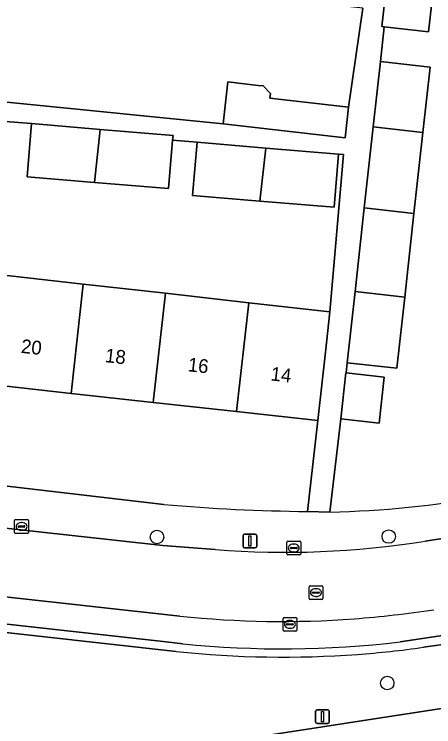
# Model space of a CAD drawing. Extents: x 162026 to 163502, y 387295 to 388169.
# Drawn here: x 162769.3 to 162799.7, y 387591.2 to 387642.8 of the extents above; entities that cross this region are included whole.
import ezdxf

# ---------------------------------------------------------------- set-up
doc = ezdxf.new("R2010")
doc.units = 0
for name, color, linetype in [('IMGEO_Berm_open', 7, 'Continuous'), ('IMGEO_Boom', 7, 'Continuous'), ('IMGEO_Erf', 7, 'Continuous'), ('IMGEO_Groenvoorziening', 7, 'Continuous'), ('IMGEO_Kolk', 7, 'Continuous'), ('IMGEO_Lichtmast', 7, 'Continuous'), ('IMGEO_Pand', 7, 'Continuous'), ('IMGEO_Pand_nummerreeks', 7, 'Continuous'), ('IMGEO_Parkeervlak_open', 7, 'Continuous'), ('IMGEO_Rijbaan_lokaal_gesloten', 7, 'Continuous'), ('IMGEO_Rijbaan_lokaal_open', 7, 'Continuous'), ('IMGEO_Rioolput', 7, 'Continuous'), ('IMGEO_Voetpad_open', 7, 'Continuous')]:
    doc.layers.add(name, color=color, linetype=linetype)

msp = doc.modelspace()

# ---------------------------------------------------------------- linework, layer by layer
at = {"layer": 'IMGEO_Berm_open'}
for points in [[(162781.533, 387597.206), (162780.327, 387597.34), (162683.93, 387608.057)], [(162683.839, 387607.47), (162691.254, 387606.645), (162702.421, 387605.402), (162766.048, 387598.321), (162766.107, 387598.314), (162781.064, 387596.643)], [(162807.744, 387598.909), (162797.279, 387597.344)], [(162798.977, 387596.946), (162800.381, 387597.161), (162808.007, 387598.327)]]:
    msp.add_lwpolyline(points, dxfattribs=at)
for centre, radius, start, end in [((162788.787, 387667.935), 71.1, 264.14446, 276.85981), ((162788.788, 387669.541), 73.306, 263.95162, 274.22352), ((162789.205, 387665.701), 69.446, 274.11352, 278.08876)]:
    msp.add_arc(centre, radius, start, end, dxfattribs=at)
at = {"layer": 'IMGEO_Boom'}
for centre in [(162779.664, 387604.94), (162796.464, 387604.971), (162796.353, 387594.355)]:
    msp.add_circle(centre, 0.489, dxfattribs=at)
at = {"layer": 'IMGEO_Erf'}
for points in [[(162818.241, 387651.182), (162815.821, 387653.722), (162797.496, 387655.704), (162797.049, 387651.572), (162800.427, 387651.189), (162799.865, 387646.233), (162799.334, 387641.551), (162796.142, 387641.913), (162795.857, 387639.399), (162799.455, 387639.003), (162798.933, 387634.247), (162798.289, 387628.388), (162797.622, 387622.315), (162797.056, 387617.165), (162793.457, 387617.56), (162793.373, 387616.839), (162796.139, 387616.536), (162795.773, 387613.196), (162792.982, 387613.502), (162792.195, 387606.752)], [(162768.125, 387623.973), (162774.321, 387623.274), (162780.274, 387622.603), (162786.312, 387621.922), (162792.192, 387621.259), (162793.195, 387632.651), (162792.822, 387632.684), (162792.498, 387628.837), (162787.127, 387629.29), (162782.252, 387629.7), (162782.577, 387633.548), (162780.802, 387633.697), (162780.507, 387630.189), (162775.136, 387630.642), (162770.261, 387631.052), (162770.586, 387634.9), (162768.7, 387635.059)], [(162791.326, 387613.376), (162785.439, 387614.027), (162779.399, 387614.695), (162773.445, 387615.353), (162767.247, 387616.038), (162761.34, 387616.692), (162755.394, 387617.349), (162749.426, 387618.009), (162743.312, 387618.685), (162742.548, 387611.883), (162742.512, 387611.57), (162768.805, 387608.615), (162780.16, 387607.292)], [(162790.583, 387606.791), (162791.326, 387613.376)]]:
    msp.add_lwpolyline(points, dxfattribs=at)
msp.add_lwpolyline([(162790.808, 387643.676), (162790.358, 387643.725), (162785.127, 387644.292), (162778.831, 387644.975), (162772.69, 387645.641), (162766.609, 387646.301), (162760.4, 387646.974), (162754.242, 387647.642), (162748.11, 387648.307), (162741.687, 387649.004), (162740.561, 387639.29), (162784.467, 387634.876), (162784.811, 387637.921), (162786.996, 387637.674), (162787.352, 387637.633), (162787.886, 387637.084), (162787.854, 387636.746), (162793.555, 387636.1), (162794.596, 387643.265)], close=True, dxfattribs=at)
for centre, radius, start, end in [((162790.693, 387678.916), 72.179, 271.19257, 280.2576), ((162792.193, 387748.955), 142.173, 265.14497, 269.35122)]:
    msp.add_arc(centre, radius, start, end, dxfattribs=at)
at = {"layer": 'IMGEO_Groenvoorziening'}
for points in [[(162781.064, 387596.643), (162766.107, 387598.314), (162766.076, 387587.239), (162811.107, 387594.178), (162812.578, 387594.378), (162812.383, 387595.902), (162813.752, 387596.078)], [(162808.007, 387598.327), (162800.381, 387597.161), (162798.977, 387596.946)]]:
    msp.add_lwpolyline(points, dxfattribs=at)
for centre, radius, start, end in [((162788.788, 387669.541), 73.306, 263.95162, 274.22352), ((162789.205, 387665.701), 69.446, 274.11352, 278.08876)]:
    msp.add_arc(centre, radius, start, end, dxfattribs=at)
at = {"layer": 'IMGEO_Kolk'}
for p, q in [((162769.353, 387605.278), (162769.353, 387606.13)), ((162769.428, 387606.204), (162770.28, 387606.204)), ((162769.841, 387605.984), (162769.866, 387605.984)), ((162770.354, 387606.13), (162770.354, 387605.278)), ((162769.612, 387605.698), (162769.612, 387605.71)), ((162770.05, 387605.661), (162769.652, 387605.661)), ((162769.655, 387605.747), (162770.053, 387605.747)), ((162769.864, 387605.424), (162769.839, 387605.424)), ((162770.096, 387605.71), (162770.096, 387605.698)), ((162770.28, 387605.204), (162769.428, 387605.204)), ((162789.081, 387603.719), (162789.081, 387604.571)), ((162789.156, 387604.645), (162790.008, 387604.645)), ((162789.569, 387604.425), (162789.594, 387604.425)), ((162790.082, 387604.571), (162790.082, 387603.719)), ((162789.34, 387604.139), (162789.34, 387604.151)), ((162789.778, 387604.102), (162789.38, 387604.102)), ((162789.383, 387604.188), (162789.781, 387604.188)), ((162789.592, 387603.865), (162789.567, 387603.865)), ((162789.824, 387604.151), (162789.824, 387604.139)), ((162790.008, 387603.645), (162789.156, 387603.645)), ((162788.802, 387598.185), (162788.802, 387599.037)), ((162788.877, 387599.111), (162789.729, 387599.111)), ((162789.29, 387598.891), (162789.315, 387598.891)), ((162789.803, 387599.037), (162789.803, 387598.185)), ((162789.061, 387598.605), (162789.061, 387598.617)), ((162789.499, 387598.568), (162789.101, 387598.568)), ((162789.104, 387598.654), (162789.502, 387598.654)), ((162789.313, 387598.331), (162789.288, 387598.331)), ((162789.545, 387598.617), (162789.545, 387598.605)), ((162789.729, 387598.111), (162788.877, 387598.111))]:
    msp.add_line(p, q, dxfattribs=at)
for points in [[(162769.353, 387605.278), (162769.353, 387606.13)], [(162769.428, 387606.204), (162770.28, 387606.204)], [(162770.354, 387606.13), (162770.354, 387605.278)], [(162770.28, 387605.204), (162769.428, 387605.204)], [(162789.081, 387603.719), (162789.081, 387604.571)], [(162789.156, 387604.645), (162790.008, 387604.645)], [(162790.082, 387604.571), (162790.082, 387603.719)], [(162790.008, 387603.645), (162789.156, 387603.645)], [(162788.802, 387598.185), (162788.802, 387599.037)], [(162788.877, 387599.111), (162789.729, 387599.111)], [(162789.803, 387599.037), (162789.803, 387598.185)], [(162789.729, 387598.111), (162788.877, 387598.111)]]:
    msp.add_lwpolyline(points, dxfattribs=at)
for centre, radius, start, end in [((162769.43, 387606.128), 0.0765, 91.552, 178.448), ((162769.43, 387606.128), 0.0765, 91.552, 178.448), ((162770.278, 387606.128), 0.0765, 1.552, 88.448), ((162770.278, 387606.128), 0.0765, 1.552, 88.448), ((162769.652, 387605.707), 0.0403, 85.8775, 175.7526), ((162769.649, 387605.697), 0.0366, 178.938, 274.7102), ((162770.053, 387605.704), 0.043, 264.8664, 352.4533), ((162770.057, 387605.709), 0.0386, 1.7309, 96.639), ((162769.43, 387605.28), 0.0765, 181.552, 268.448), ((162769.43, 387605.28), 0.0765, 181.552, 268.448), ((162770.278, 387605.28), 0.0765, 271.552, 358.448), ((162770.278, 387605.28), 0.0765, 271.552, 358.448), ((162789.158, 387604.569), 0.0765, 91.552, 178.448), ((162789.158, 387604.569), 0.0765, 91.552, 178.448), ((162790.006, 387604.569), 0.0765, 1.552, 88.448), ((162790.006, 387604.569), 0.0765, 1.552, 88.448), ((162789.38, 387604.148), 0.0403, 85.8775, 175.7526), ((162789.377, 387604.138), 0.0366, 178.938, 274.7102), ((162789.781, 387604.145), 0.043, 264.8664, 352.4533), ((162789.785, 387604.15), 0.0386, 1.7309, 96.639), ((162789.158, 387603.721), 0.0765, 181.552, 268.448), ((162789.158, 387603.721), 0.0765, 181.552, 268.448), ((162790.006, 387603.721), 0.0765, 271.552, 358.448), ((162790.006, 387603.721), 0.0765, 271.552, 358.448), ((162788.879, 387599.035), 0.0765, 91.552, 178.448), ((162788.879, 387599.035), 0.0765, 91.552, 178.448), ((162789.727, 387599.035), 0.0765, 1.552, 88.448), ((162789.727, 387599.035), 0.0765, 1.552, 88.448), ((162788.879, 387598.187), 0.0765, 181.552, 268.448), ((162788.879, 387598.187), 0.0765, 181.552, 268.448), ((162789.101, 387598.614), 0.0403, 85.8775, 175.7526), ((162789.098, 387598.604), 0.0366, 178.938, 274.7102), ((162789.502, 387598.611), 0.043, 264.8664, 352.4533), ((162789.506, 387598.616), 0.0386, 1.7309, 96.639), ((162789.727, 387598.187), 0.0765, 271.552, 358.448), ((162789.727, 387598.187), 0.0765, 271.552, 358.448)]:
    msp.add_arc(centre, radius, start, end, dxfattribs=at)
for centre, major_axis, ratio, start_param, end_param in [((162769.84, 387605.704), (-0.387, 0.002), 0.722429, 4.712389, 7.853982), ((162769.865, 387605.704), (-0.39, 0.002), 0.717154, 1.570796, 4.712389), ((162789.568, 387604.145), (-0.387, 0.002), 0.722429, 4.712389, 7.853982), ((162789.593, 387604.145), (-0.39, 0.002), 0.717154, 1.570796, 4.712389), ((162789.289, 387598.611), (-0.387, 0.002), 0.722429, 4.712389, 7.853982), ((162789.314, 387598.611), (-0.39, 0.002), 0.717154, 1.570796, 4.712389)]:
    msp.add_ellipse(centre, major_axis=major_axis, ratio=ratio, start_param=start_param, end_param=end_param, dxfattribs=at)
at = {"layer": 'IMGEO_Lichtmast'}
for p, q in [((162785.902, 387604.257), (162785.902, 387605.057)), ((162785.902, 387605.057), (162785.902, 387604.257)), ((162786.002, 387605.157), (162786.792, 387605.157)), ((162786.792, 387605.157), (162786.002, 387605.157)), ((162786.892, 387605.057), (162786.892, 387604.257)), ((162786.892, 387604.257), (162786.892, 387605.057)), ((162786.792, 387604.157), (162786.002, 387604.157)), ((162786.002, 387604.157), (162786.792, 387604.157)), ((162791.164, 387591.519), (162791.164, 387592.319)), ((162791.164, 387592.319), (162791.164, 387591.519)), ((162791.264, 387592.419), (162792.054, 387592.419)), ((162792.054, 387592.419), (162791.264, 387592.419)), ((162792.154, 387592.319), (162792.154, 387591.519)), ((162792.154, 387591.519), (162792.154, 387592.319)), ((162792.054, 387591.419), (162791.264, 387591.419)), ((162791.264, 387591.419), (162792.054, 387591.419))]:
    msp.add_line(p, q, dxfattribs=at)
for points in [[(162786.322, 387605.032), (162786.472, 387605.032), (162786.472, 387604.282), (162786.322, 387604.282), (162786.322, 387605.032)], [(162791.584, 387592.294), (162791.734, 387592.294), (162791.734, 387591.544), (162791.584, 387591.544), (162791.584, 387592.294)]]:
    msp.add_lwpolyline(points, dxfattribs=at)
for centre, start, end in [((162786.002, 387605.057), 90, 180), ((162786.002, 387605.057), 90, 180), ((162786.792, 387605.057), 0, 90), ((162786.792, 387605.057), 360, 90), ((162786.002, 387604.257), 180, 270), ((162786.002, 387604.257), 180, 270), ((162786.792, 387604.257), 270, 0), ((162786.792, 387604.257), 270, 0), ((162791.264, 387592.319), 90, 180), ((162791.264, 387592.319), 90, 180), ((162792.054, 387592.319), 0, 90), ((162792.054, 387592.319), 360, 90), ((162791.264, 387591.519), 180, 270), ((162791.264, 387591.519), 180, 270), ((162792.054, 387591.519), 270, 0), ((162792.054, 387591.519), 270, 0)]:
    msp.add_arc(centre, 0.1, start, end, dxfattribs=at)
at = {"layer": 'IMGEO_Pand'}
for points in [[(162799.865, 387646.233), (162796.488, 387646.628), (162795.956, 387641.934), (162796.142, 387641.913), (162799.334, 387641.551)], [(162798.933, 387634.247), (162799.455, 387639.003), (162795.857, 387639.399), (162795.337, 387634.667)], [(162784.811, 387637.921), (162784.467, 387634.876), (162793.303, 387633.876), (162793.555, 387636.1), (162787.854, 387636.746), (162787.886, 387637.084), (162787.352, 387637.633), (162786.996, 387637.674)], [(162770.586, 387634.9), (162770.261, 387631.052), (162775.136, 387630.642), (162775.56, 387634.48)], [(162780.802, 387633.697), (162780.831, 387634.036), (162775.56, 387634.48), (162775.136, 387630.642), (162780.507, 387630.189)], [(162795.337, 387634.667), (162794.693, 387628.809), (162798.289, 387628.388), (162798.933, 387634.247)], [(162782.577, 387633.548), (162782.252, 387629.7), (162787.127, 387629.29), (162787.551, 387633.128)], [(162792.498, 387628.837), (162792.822, 387632.684), (162787.551, 387633.128), (162787.127, 387629.29)], [(162794.693, 387628.809), (162794.026, 387622.735), (162797.622, 387622.315), (162798.289, 387628.388)], [(162767.247, 387616.038), (162773.445, 387615.353), (162774.321, 387623.274), (162768.125, 387623.973)], [(162773.445, 387615.353), (162779.399, 387614.695), (162780.274, 387622.603), (162774.321, 387623.274)], [(162786.312, 387621.922), (162780.274, 387622.603), (162779.399, 387614.695), (162785.439, 387614.027)], [(162794.026, 387622.735), (162793.457, 387617.56), (162797.056, 387617.165), (162797.622, 387622.315)], [(162785.439, 387614.027), (162791.326, 387613.376), (162791.876, 387618.346), (162792.192, 387621.259), (162786.312, 387621.922)], [(162793.373, 387616.839), (162793.348, 387616.842), (162792.982, 387613.502), (162795.773, 387613.196), (162796.139, 387616.536)]]:
    msp.add_lwpolyline(points, close=True, dxfattribs=at)
at = {"layer": 'IMGEO_Parkeervlak_open'}
for points in [[(162781.333, 387599.206), (162681.124, 387610.298)], [(162683.93, 387608.057), (162780.327, 387597.34), (162781.533, 387597.206)], [(162797.279, 387597.344), (162807.744, 387598.909)]]:
    msp.add_lwpolyline(points, dxfattribs=at)
for centre, radius, start, end in [((162788.742, 387669.88), 71.061, 264.01552, 274.20477), ((162787.363, 387681.705), 82.957, 274.55553, 278.56917), ((162788.787, 387667.935), 71.1, 264.14446, 276.85981)]:
    msp.add_arc(centre, radius, start, end, dxfattribs=at)
at = {"layer": 'IMGEO_Rijbaan_lokaal_gesloten'}
msp.add_lwpolyline([(162811.43, 387592.098), (162811.107, 387594.178), (162766.076, 387587.239), (162679.413, 387573.886), (162679.768, 387571.83)], close=True, dxfattribs=at)
at = {"layer": 'IMGEO_Rijbaan_lokaal_open'}
for points in [[(162783.887, 387604.024), (162781.985, 387604.171), (162780.084, 387604.333), (162754.87, 387607.096), (162678.45, 387615.698)], [(162678.346, 387610.665), (162678.589, 387610.63), (162680.734, 387610.377), (162681.124, 387610.298), (162781.333, 387599.206)], [(162827.036, 387605.046), (162826.945, 387606.061), (162826.695, 387608.838), (162819.712, 387607.771), (162799.096, 387604.646)]]:
    msp.add_lwpolyline(points, dxfattribs=at)
for centre, radius, start, end in [((162788.874, 387668.332), 64.501, 265.56547, 279.11835), ((162788.742, 387669.88), 71.061, 264.01552, 274.20477), ((162787.363, 387681.705), 82.957, 274.55553, 278.56917)]:
    msp.add_arc(centre, radius, start, end, dxfattribs=at)
at = {"layer": 'IMGEO_Rioolput'}
for p, q in [((162790.689, 387600.485), (162790.689, 387601.337)), ((162790.764, 387601.411), (162791.616, 387601.411)), ((162791.69, 387601.337), (162791.69, 387600.485)), ((162790.948, 387600.905), (162790.948, 387600.917)), ((162791.386, 387600.868), (162790.988, 387600.868)), ((162790.991, 387600.954), (162791.389, 387600.954)), ((162791.177, 387601.191), (162791.202, 387601.191)), ((162791.432, 387600.917), (162791.432, 387600.905)), ((162791.616, 387600.411), (162790.764, 387600.411)), ((162791.2, 387600.631), (162791.175, 387600.631))]:
    msp.add_line(p, q, dxfattribs=at)
for points in [[(162790.689, 387600.485), (162790.689, 387601.337)], [(162790.764, 387601.411), (162791.616, 387601.411)], [(162791.69, 387601.337), (162791.69, 387600.485)], [(162791.616, 387600.411), (162790.764, 387600.411)]]:
    msp.add_lwpolyline(points, dxfattribs=at)
for centre, radius, start, end in [((162790.766, 387601.335), 0.0765, 91.552, 178.448), ((162790.766, 387601.335), 0.0765, 91.552, 178.448), ((162791.614, 387601.335), 0.0765, 1.552, 88.448), ((162791.614, 387601.335), 0.0765, 1.552, 88.448), ((162790.988, 387600.914), 0.0403, 85.8775, 175.7526), ((162790.985, 387600.904), 0.0366, 178.938, 274.7102), ((162791.389, 387600.911), 0.043, 264.8664, 352.4533), ((162791.393, 387600.916), 0.0386, 1.7309, 96.639), ((162790.766, 387600.487), 0.0765, 181.552, 268.448), ((162790.766, 387600.487), 0.0765, 181.552, 268.448), ((162791.614, 387600.487), 0.0765, 271.552, 358.448), ((162791.614, 387600.487), 0.0765, 271.552, 358.448)]:
    msp.add_arc(centre, radius, start, end, dxfattribs=at)
for centre, major_axis, ratio, start_param, end_param in [((162791.176, 387600.911), (-0.387, 0.002), 0.722429, 4.712389, 7.853982), ((162791.201, 387600.911), (-0.39, 0.002), 0.717154, 1.570796, 4.712389)]:
    msp.add_ellipse(centre, major_axis=major_axis, ratio=ratio, start_param=start_param, end_param=end_param, dxfattribs=at)
at = {"layer": 'IMGEO_Voetpad_open'}
for points in [[(162768.7, 387635.059), (162770.586, 387634.9), (162775.56, 387634.48), (162780.831, 387634.036), (162780.802, 387633.697), (162782.577, 387633.548), (162787.551, 387633.128), (162792.822, 387632.684), (162793.195, 387632.651), (162792.192, 387621.259), (162791.876, 387618.346), (162791.326, 387613.376), (162790.583, 387606.791), (162792.195, 387606.752), (162792.982, 387613.502), (162793.348, 387616.842), (162793.373, 387616.839), (162793.457, 387617.56), (162794.026, 387622.735), (162794.693, 387628.809), (162795.337, 387634.667), (162795.857, 387639.399), (162796.142, 387641.913), (162795.956, 387641.934), (162796.488, 387646.628)], [(162794.596, 387643.265), (162793.555, 387636.1), (162793.303, 387633.876), (162784.467, 387634.876), (162740.561, 387639.29)], [(162780.16, 387607.292), (162768.805, 387608.615), (162742.512, 387611.57), (162739.777, 387611.878), (162705.702, 387615.707), (162667.627, 387619.734), (162664.429, 387616.288), (162662.588, 387599.201), (162662.339, 387596.812), (162661.41, 387588.838), (162661.175, 387586.861), (162660.99, 387585.173), (162660.005, 387576.174), (162663.006, 387576.228), (162663.782, 387583.016), (162664.182, 387586.499), (162663.735, 387586.549), (162665.401, 387601.561), (162665.897, 387601.506), (162666.445, 387606.164)], [(162678.45, 387615.698), (162754.87, 387607.096), (162780.084, 387604.333), (162781.985, 387604.171), (162783.887, 387604.024)], [(162799.096, 387604.646), (162819.712, 387607.771), (162819.635, 387608.381), (162819.367, 387610.717), (162817.14, 387610.296), (162810.419, 387609.153), (162803.546, 387607.89)], [(162792.195, 387606.752), (162790.583, 387606.791)]]:
    msp.add_lwpolyline(points, dxfattribs=at)
for centre, radius, start, end in [((162790.693, 387678.916), 72.179, 271.19257, 280.2576), ((162792.193, 387748.955), 142.173, 265.14497, 269.35122), ((162788.874, 387668.332), 64.501, 265.56547, 279.11835)]:
    msp.add_arc(centre, radius, start, end, dxfattribs=at)

# ---------------------------------------------------------------- texts
at = {"layer": 'IMGEO_Pand_nummerreeks'}
for s, p in [('20', (162769.779, 387618.293)), ('18', (162775.871, 387617.619)), ('16', (162781.87, 387616.957)), ('14', (162787.872, 387616.293))]:
    msp.add_text(s, height=1, rotation=353.6903, dxfattribs=at).set_placement(p)

doc.saveas('drawing.dxf')
